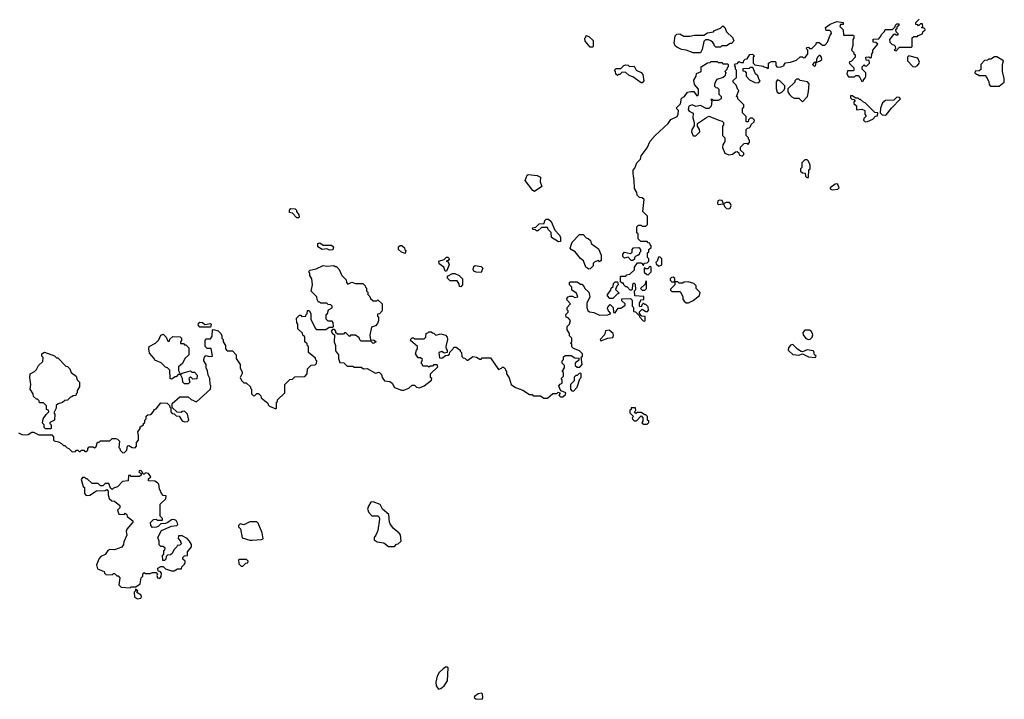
# Model space of a CAD drawing. Extents: x 1861455 to 2058065, y 200073 to 437907.
# Tile 339 of 574: x 1937215 to 1945518, y 353740 to 359472. Entities that reach past the tile are written whole.
import ezdxf

# ---------------------------------------------------------------- set-up
doc = ezdxf.new("R2010")
doc.units = 0

msp = doc.modelspace()

# ---------------------------------------------------------------- linework, layer by layer
at = {"layer": '0CON05XD'}
for points in [[(1940795, 356630), (1940805, 356640), (1940828.3, 356641.7), (1940838.3, 356651.7), (1940841.7, 356668.3), (1940868.3, 356691.7), (1940875, 356710), (1940895, 356710), (1940930, 356685), (1940930, 356675), (1940940, 356665), (1940941.7, 356631.7), (1940955, 356620), (1940968.3, 356618.3), (1940985, 356600), (1940995, 356600), (1941035, 356630), (1941067, 356627), (1941095, 356610), (1941105, 356610), (1941115, 356620), (1941185, 356620), (1941251.7, 356521.7), (1941278.3, 356531.7), (1941285, 356540), (1941295, 356540), (1941308.3, 356528.3), (1941310, 356515), (1941320, 356505), (1941320, 356485), (1941341.7, 356451.7), (1941360, 356395), (1941395, 356370), (1941457, 356347), (1941515, 356310), (1941535, 356310), (1941545, 356300), (1941605, 356300), (1941635, 356280), (1941665, 356280), (1941711.7, 356318.3), (1941745, 356320), (1941755, 356330), (1941770, 356325), (1941770, 356315), (1941760, 356305), (1941775, 356290), (1941795, 356290), (1941818.3, 356311.7), (1941820, 356325), (1941781.7, 356341.7), (1941771.7, 356351.7), (1941760, 356385), (1941771.7, 356398.3), (1941790, 356405), (1941790, 356435), (1941780, 356445), (1941800, 356465), (1941800, 356495), (1941790, 356505), (1941810, 356535), (1941810, 356555), (1941790, 356575), (1941790, 356595), (1941800, 356605), (1941801.7, 356628.3), (1941815, 356640), (1941865, 356640), (1941895, 356620), (1941928.3, 356618.3), (1941928.3, 356601.7), (1941900, 356575), (1941900, 356555), (1941915, 356540), (1941938.3, 356541.7), (1941957.5, 356565), (1941950, 356625), (1941960, 356635), (1941960, 356655), (1941935, 356680), (1941885, 356700), (1941871.7, 356711.7), (1941870, 356735), (1941860, 356745), (1941870, 356755), (1941870, 356785), (1941850, 356805), (1941850, 356825), (1941830, 356855), (1941830, 356885), (1941850, 356905), (1941860, 356935), (1941838.3, 356958.3), (1941821.7, 356961.7), (1941820, 356985), (1941840, 357005), (1941840, 357015), (1941830, 357025), (1941830, 357045), (1941860, 357075), (1941830, 357105), (1941828.3, 357121.7), (1941840, 357135), (1941855, 357140), (1941875, 357140), (1941895, 357130), (1941920, 357135), (1941910, 357165), (1941871.7, 357191.7), (1941870, 357215), (1941850, 357235), (1941850, 357255), (1941855, 357260), (1941915, 357260), (1941945, 357240), (1941955, 357240), (1941975, 357220), (1941980, 357205), (1942013, 357173), (1942022.5, 357135), (1941998.3, 357081.7), (1941997.5, 357045), (1942005, 357020), (1942018.3, 357008.3), (1942055, 357002.5), (1942105, 356980), (1942173, 356983), (1942195, 356990), (1942200, 356995), (1942180, 357015), (1942172.5, 357035), (1942173, 357047), (1942195, 357070), (1942220, 357045), (1942221.7, 357001.7), (1942235, 357000), (1942261.7, 357038.3), (1942285, 357040), (1942320, 357065), (1942320, 357075), (1942291.7, 357101.7), (1942291.7, 357118.3), (1942365, 357120), (1942380, 357105), (1942380, 357055), (1942390, 357045), (1942391.7, 357011.7), (1942408.3, 357008.3), (1942438.3, 356978.3), (1942440, 356965), (1942471.7, 356931.7), (1942485, 356930), (1942490, 356935), (1942488.3, 356968.3), (1942461.7, 356971.7), (1942440, 356995), (1942441.7, 357008.3), (1942465, 357030), (1942495, 357010), (1942508.3, 357011.7), (1942517, 357023), (1942515, 357050), (1942495, 357070), (1942485, 357070), (1942475, 357080), (1942461.7, 357068.3), (1942458.3, 357051.7), (1942445, 357050), (1942440, 357055), (1942440, 357085), (1942450, 357095), (1942451.7, 357108.3), (1942478.3, 357111.7), (1942478.3, 357138.3), (1942401.7, 357141.7), (1942400, 357185), (1942410, 357195), (1942408.3, 357238.3), (1942395, 357250), (1942381.7, 357238.3), (1942380, 357195), (1942375, 357190), (1942361.7, 357191.7), (1942338.3, 357218.3), (1942325, 357220), (1942310, 357235), (1942305, 357250), (1942295, 357250), (1942281.7, 357261.7), (1942280, 357305), (1942285, 357310), (1942325, 357310), (1942335, 357320), (1942360, 357325), (1942398.3, 357361.7), (1942400, 357385), (1942425, 357420), (1942455, 357420), (1942475, 357400), (1942481.7, 357418.3), (1942505, 357420), (1942520, 357435), (1942520, 357455), (1942510, 357465), (1942510, 357505), (1942520, 357515), (1942520, 357535), (1942538.3, 357551.7), (1942540, 357565), (1942530, 357575), (1942528.3, 357588.3), (1942515, 357590), (1942505, 357600), (1942451.7, 357601.7), (1942430, 357625), (1942430, 357665), (1942420, 357675), (1942420, 357725), (1942431.7, 357738.3), (1942455, 357740), (1942465, 357730), (1942495, 357730), (1942510, 357745), (1942510, 357815), (1942470, 357855), (1942480, 357955), (1942465, 357970), (1942441.7, 357971.7), (1942421.7, 357991.7), (1942420, 358015), (1942398.3, 358048.3), (1942397.5, 358115), (1942387.5, 358175), (1942388.3, 358201.7), (1942401.7, 358218.3), (1942420, 358265), (1942450, 358295), (1942456.4, 358323.6), (1942505, 358390), (1942531.7, 358448.3), (1942574.1, 358495.9), (1942683, 358597), (1942705, 358630), (1942757.5, 358655), (1942767.5, 358675), (1942770, 358705), (1942750, 358725), (1942788.3, 358761.7), (1942795, 358810), (1942820, 358825), (1942845, 358860), (1942873.6, 358866.4), (1942900, 358865), (1942925, 358830), (1942938.3, 358841.7), (1942940, 358885), (1942903.9, 358923.9), (1942898.3, 358961.7), (1942920, 358995), (1942921.7, 359018.3), (1942960, 359035), (1942960, 359075), (1943015, 359107.5), (1943038.3, 359111.7), (1943045, 359120), (1943095, 359120), (1943105, 359110), (1943135, 359110), (1943145, 359100), (1943185, 359100), (1943190, 359095), (1943190, 359075), (1943180, 359065), (1943178.3, 359051.7), (1943160, 359035), (1943170, 359025), (1943160, 358995), (1943147, 358983), (1943093.6, 358966.4), (1943083.8, 358956.2), (1943072.5, 358925), (1943075, 358910), (1943085, 358900), (1943098.3, 358898.3), (1943110, 358885), (1943110, 358845), (1943130, 358825), (1943130, 358805), (1943105, 358790), (1943065, 358790), (1943055, 358800), (1943041.7, 358798.3), (1943050, 358785), (1943046.4, 358743.6), (1943027, 358723), (1943003, 358723), (1942955, 358747.5), (1942915, 358740), (1942885, 358753.3), (1942858.3, 358741.7), (1942852, 358715), (1942860.5, 358700.5), (1942893.3, 358683.3), (1942890, 358645), (1942903.3, 358605), (1942903, 358577), (1942883.8, 358545), (1942880, 358525), (1942895, 358491.2), (1942917, 358493), (1942950, 358525), (1942947.5, 358545), (1942930, 358575), (1942930, 358595), (1943005, 358647.5), (1943025, 358657.5), (1943118.3, 358621.7), (1943137, 358617), (1943150, 358605), (1943150, 358585), (1943140, 358575), (1943140, 358495), (1943160, 358475), (1943160, 358445), (1943143, 358417), (1943142.5, 358395), (1943160, 358345), (1943195, 358332.5), (1943225, 358337.5), (1943251.7, 358358.3), (1943265, 358360), (1943278.3, 358348.3), (1943281.7, 358331.7), (1943308.3, 358321.7), (1943320, 358335), (1943320, 358345), (1943291.7, 358371.7), (1943293, 358397), (1943323, 358427), (1943345, 358430), (1943355, 358420), (1943370, 358435), (1943370, 358455), (1943360, 358465), (1943360, 358475), (1943340, 358495), (1943340, 358545), (1943351.7, 358558.3), (1943365, 358560), (1943378.3, 358571.7), (1943381.7, 358588.3), (1943408.3, 358611.7), (1943410, 358625), (1943395, 358640), (1943375, 358640), (1943361.7, 358628.3), (1943358.3, 358611.7), (1943341.7, 358611.7), (1943340, 358655), (1943310, 358685), (1943310, 358725), (1943320, 358735), (1943320, 358755), (1943270, 358805), (1943270, 358815), (1943260, 358825), (1943280, 358875), (1943271.7, 358881.7), (1943255, 358920), (1943230, 358945), (1943231.7, 358958.3), (1943260, 358985), (1943260, 359045), (1943250, 359055), (1943250, 359075), (1943241.7, 359088.3), (1943251.7, 359098.3), (1943268.3, 359101.7), (1943280, 359120), (1943295, 359110), (1943318.3, 359111.7), (1943321.7, 359128.3), (1943331.7, 359138.3), (1943348.3, 359141.7), (1943371.7, 359178.3), (1943395, 359180), (1943410, 359165), (1943400, 359155), (1943400, 359105), (1943415, 359090), (1943485, 359080), (1943493, 359073), (1943515, 359070), (1943525, 359060), (1943530, 359065), (1943530, 359105), (1943555, 359120), (1943585, 359120), (1943590, 359115), (1943590, 359085), (1943601.7, 359071.7), (1943637, 359073), (1943660, 359085), (1943660, 359095), (1943671.7, 359108.3), (1943715, 359112.5), (1943765, 359130), (1943795, 359160), (1943815, 359160), (1943825, 359150), (1943838.3, 359151.7), (1943860, 359185), (1943860, 359215), (1943850, 359225), (1943851.7, 359238.3), (1943865, 359240), (1943875, 359230), (1943895, 359230), (1943930, 359265), (1943935, 359280), (1943955, 359280), (1943985, 359257.5), (1944005, 359257.5), (1944027.7, 359282.3), (1944048.3, 359341.7), (1944060, 359355), (1944058.3, 359368.3), (1944045, 359380), (1944015, 359380), (1944010, 359405), (1944050, 359435), (1944105, 359457.5), (1944158.3, 359448.3), (1944158.3, 359431.7), (1944135, 359430)], [(1944135, 359430), (1944130, 359415), (1944160, 359385), (1944161.7, 359341.7), (1944245, 359340), (1944250, 359335), (1944250, 359315), (1944240, 359305), (1944240, 359255), (1944230, 359215), (1944250, 359195), (1944250, 359185), (1944260, 359175), (1944260, 359155), (1944228.3, 359121.7), (1944210, 359115), (1944211.7, 359101.7), (1944250, 359065), (1944250, 359045), (1944245, 359040), (1944195, 359040), (1944190, 359015), (1944205, 358990), (1944255, 358990), (1944265, 359000), (1944285, 359000), (1944300, 358985), (1944315, 358950), (1944330, 358955), (1944330, 358965), (1944347, 358983), (1944350, 358995), (1944350, 359025), (1944320, 359055), (1944320, 359075), (1944335, 359090), (1944341.7, 359081.7), (1944355, 359080), (1944380, 359105), (1944378.3, 359128.3), (1944351.7, 359131.7), (1944350, 359155), (1944375, 359160), (1944385, 359150), (1944398.3, 359151.7), (1944400, 359185), (1944410, 359195), (1944410, 359215), (1944450, 359265), (1944435, 359280), (1944411.7, 359281.7), (1944411.7, 359308.3), (1944458.3, 359311.7), (1944477, 359333), (1944481.7, 359348.3), (1944508.3, 359371.7), (1944511.7, 359388.3), (1944575, 359390), (1944598.3, 359411.7), (1944600, 359425), (1944611.7, 359438.3), (1944628.3, 359438.3), (1944628.3, 359421.7), (1944611.7, 359408.3), (1944610, 359395), (1944600, 359385), (1944601.7, 359371.7), (1944620, 359355), (1944618.3, 359341.7), (1944605, 359340), (1944595, 359350), (1944581.7, 359348.3), (1944550, 359305), (1944551.7, 359281.7), (1944571.7, 359261.7), (1944585, 359260), (1944598.3, 359248.3), (1944600, 359225), (1944590, 359215), (1944605, 359210), (1944635, 359240), (1944735, 359240), (1944740, 359245), (1944741.7, 359318.3), (1944755, 359330), (1944785, 359330), (1944791.7, 359338.3), (1944828.3, 359351.7), (1944831.7, 359368.3), (1944850, 359385), (1944848.3, 359398.3), (1944820, 359405), (1944830, 359415), (1944828.3, 359438.3), (1944811.7, 359438.3), (1944795, 359420), (1944788.3, 359428.3), (1944771.7, 359431.7), (1944771.7, 359448.3), (1944800, 359475)], [(1942955, 359192.5), (1942895, 359192.5), (1942835.7, 359215.7), (1942795, 359221.2), (1942755, 359240), (1942741.7, 359251.7), (1942732.5, 359275), (1942743, 359337), (1942755, 359350), (1942781.7, 359351.7), (1942815, 359332.5), (1942865, 359332.5), (1942905, 359342.5), (1942985, 359340), (1943015, 359360), (1943065, 359370), (1943075, 359380), (1943125, 359400), (1943145, 359420), (1943160, 359405), (1943175, 359370), (1943228.3, 359318.3), (1943230, 359305), (1943240, 359295), (1943218.3, 359271.7), (1943205, 359270), (1943175, 359250), (1943135, 359250), (1943125, 359240), (1943085, 359240), (1943070, 359255), (1943070, 359265), (1943059.3, 359279.3), (1943042.5, 359292.5), (1943021.7, 359301.7), (1942998.3, 359301.7), (1942983, 359287), (1942969.3, 359220.7), (1942955, 359192.5)], [(1942045, 359240), (1942025, 359240), (1941981.7, 359291.7), (1941980, 359315), (1941990, 359325), (1941991.7, 359338.3), (1942015, 359330), (1942050, 359295), (1942050, 359245), (1942045, 359240)], [(1943915, 359080), (1943925, 359082.5), (1943930, 359110), (1943965.9, 359124.1), (1943977.5, 359135), (1943977, 359157), (1943965, 359170), (1943955, 359170), (1943943, 359157), (1943932.5, 359135), (1943930, 359110), (1943915, 359110), (1943900, 359095), (1943915, 359080)], [(1944765, 359073.3), (1944786.7, 359085), (1944800, 359105), (1944802.5, 359115), (1944787, 359147), (1944711.7, 359168.3), (1944700, 359155), (1944700, 359125), (1944747, 359077), (1944765, 359073.3)], [(1945475, 358910), (1945517.5, 358945), (1945517.5, 358975), (1945502.5, 359035), (1945502.5, 359095), (1945510, 359125), (1945455, 359157.5), (1945435, 359160), (1945405, 359140), (1945385, 359140), (1945375, 359130), (1945351.7, 359128.3), (1945320, 359095), (1945318.3, 359051.7), (1945305, 359040), (1945271.7, 359038.3), (1945270, 359025), (1945281.7, 359011.7), (1945295, 359010), (1945305, 359000), (1945355, 359000), (1945370, 358985), (1945387, 358947), (1945390, 358925), (1945401.7, 358911.7), (1945475, 358910)], [(1942465, 358940), (1942455, 358940), (1942385, 358990), (1942355, 359000), (1942327, 359027), (1942295, 359030), (1942275, 359010), (1942265, 359010), (1942255, 359000), (1942241.7, 359011.7), (1942240, 359035), (1942230, 359045), (1942245, 359060), (1942285, 359060), (1942310, 359085), (1942325, 359090), (1942345, 359087.5), (1942358.3, 359078.3), (1942395, 359080), (1942412.5, 359045), (1942455.7, 359025.7), (1942469.7, 359009.7), (1942477.5, 358955), (1942465, 358940)], [(1943445, 358940), (1943460, 358955), (1943450, 358965), (1943438.3, 358998.3), (1943420, 359015), (1943398.3, 359068.3), (1943375, 359070), (1943365, 359060), (1943311.7, 359058.3), (1943311.7, 359041.7), (1943328.3, 359038.3), (1943340, 359025), (1943340, 358995), (1943370, 358965), (1943413, 358943), (1943445, 358940)], [(1943615, 358851.2), (1943625, 358853.3), (1943640.5, 358859.5), (1943660, 358880), (1943667.5, 358895), (1943666.7, 358915), (1943625, 358956.7), (1943605, 358963.3), (1943593.6, 358946.4), (1943592.3, 358892.3), (1943601.2, 358861.2), (1943615, 358851.2)], [(1943815, 358780), (1943857.5, 358825), (1943867.5, 358865), (1943871.7, 358931.7), (1943857, 358947), (1943795, 358960), (1943785, 358970), (1943765, 358970), (1943750, 358955), (1943750, 358945), (1943691.7, 358888.3), (1943693, 358863), (1943705, 358840), (1943725, 358820), (1943745, 358810), (1943785, 358810), (1943815, 358780)], [(1944345, 358610), (1944365, 358612.5), (1944408.3, 358631.7), (1944431.7, 358658.3), (1944448.3, 358661.7), (1944450, 358685), (1944425, 358690), (1944345, 358770), (1944330, 358775), (1944305, 358800), (1944295, 358800), (1944285, 358810), (1944265, 358810), (1944235, 358830), (1944221.7, 358828.3), (1944221.7, 358811.7), (1944231.7, 358801.7), (1944248.3, 358798.3), (1944260, 358785), (1944250, 358775), (1944250, 358765), (1944270, 358745), (1944271.7, 358711.7), (1944315, 358717.5), (1944340, 358705), (1944340, 358675), (1944350, 358665), (1944350, 358655), (1944331.7, 358638.3), (1944330, 358625), (1944345, 358610)], [(1944515, 358666.7), (1944525, 358672.5), (1944565, 358726.7), (1944643.3, 358805), (1944633.3, 358815), (1944612.1, 358817.9), (1944585, 358792), (1944515, 358791.2), (1944489.5, 358770.5), (1944473.3, 358725), (1944470, 358685), (1944488.3, 358668.3), (1944515, 358666.7)], [(1943865, 358140), (1943870, 358205), (1943880, 358215), (1943880, 358245), (1943865, 358280), (1943855, 358290), (1943835, 358290), (1943810, 358265), (1943810, 358225), (1943800, 358215), (1943800, 358195), (1943815, 358180), (1943838.3, 358178.3), (1943841.7, 358151.7), (1943851.7, 358141.7), (1943865, 358140)], [(1941555, 358023.3), (1941540.5, 358030.5), (1941477.5, 358115), (1941495, 358160), (1941503.6, 358166.4), (1941578.3, 358158.3), (1941606.7, 358145), (1941604, 358105), (1941616.7, 358065), (1941555, 358023.3)], [(1944065, 358037.5), (1944115, 358042.5), (1944125.8, 358055), (1944115, 358081.2), (1944105, 358087.5), (1944090, 358085), (1944048.8, 358055), (1944048.8, 358045), (1944065, 358037.5)], [(1943195, 357878), (1943205, 357883.3), (1943213.8, 357905), (1943209.5, 357919.5), (1943198.8, 357928.8), (1943170.7, 357929.3), (1943150, 357920), (1943137, 357947), (1943115, 357950), (1943102.5, 357945), (1943100, 357925), (1943105, 357912.5), (1943150, 357920), (1943158, 357895), (1943175, 357880), (1943195, 357878)], [(1939565, 357800), (1939551.7, 357801.7), (1939515, 357840), (1939490, 357845), (1939490, 357865), (1939501.7, 357878.3), (1939537, 357877), (1939550, 357865), (1939550, 357855), (1939567.5, 357825), (1939570, 357805), (1939565, 357800)], [(1941758.3, 357598.3), (1941700, 357635), (1941697, 357677), (1941671.7, 357701.7), (1941665, 357720), (1941615, 357720), (1941585, 357690), (1941571.7, 357691.7), (1941565, 357700), (1941541.7, 357701.7), (1941540, 357715), (1941568.3, 357721.7), (1941595, 357750), (1941638.3, 357751.7), (1941641.7, 357778.3), (1941655, 357790), (1941675, 357790), (1941695, 357770), (1941726.4, 357696.4), (1941766, 357655), (1941776, 357635), (1941775, 357602.5), (1941758.3, 357598.3)], [(1942015, 357367.5), (1941987.5, 357385), (1941969.3, 357439.3), (1941945, 357457.5), (1941900, 357515), (1941865, 357532.5), (1941857.5, 357545), (1941874.2, 357595.8), (1941935, 357660), (1941965, 357660), (1941991.7, 357631.7), (1942007, 357627), (1942028.3, 357608.3), (1942033.6, 357583.6), (1942095, 357540), (1942117.5, 357485), (1942118.3, 357441.7), (1942105, 357430), (1942095, 357440), (1942065, 357430), (1942050, 357415), (1942050, 357395), (1942025, 357370), (1942015, 357367.5)], [(1939828.3, 357528.3), (1939805, 357540), (1939765, 357532.5), (1939730, 357555), (1939730, 357585), (1939745, 357590), (1939775, 357570), (1939845, 357570), (1939860, 357555), (1939855, 357530), (1939828.3, 357528.3)], [(1940465, 357500), (1940435, 357510), (1940410, 357535), (1940410, 357555), (1940421.7, 357568.3), (1940438.3, 357568.3), (1940458.3, 357548.3), (1940461.7, 357531.7), (1940470, 357525), (1940465, 357500)], [(1942385, 357440), (1942371.7, 357441.7), (1942345, 357470), (1942315, 357460), (1942300, 357475), (1942300, 357495), (1942315, 357510), (1942365, 357500), (1942378.3, 357511.7), (1942380, 357535), (1942391.7, 357548.3), (1942435, 357550), (1942450, 357535), (1942450, 357515), (1942440, 357505), (1942438.3, 357491.7), (1942428.3, 357481.7), (1942411.7, 357478.3), (1942400, 357465), (1942398.3, 357451.7), (1942385, 357440)], [(1940815, 357350), (1940801.7, 357351.7), (1940790, 357385), (1940751.7, 357411.7), (1940750, 357435), (1940795, 357450), (1940815, 357470), (1940825, 357470), (1940840, 357455), (1940828.3, 357441.7), (1940810, 357435), (1940828.3, 357428.3), (1940837.5, 357405), (1940815, 357350)], [(1942605, 357392.5), (1942630, 357405), (1942630, 357455), (1942615, 357470), (1942601.7, 357468.3), (1942590, 357435), (1942580, 357425), (1942581.7, 357411.7), (1942605, 357392.5)], [(1937205, 355987.5), (1937233, 355973), (1937265, 355970), (1937287, 355973), (1937318.3, 355991.7), (1937331.7, 355991.7), (1937375, 355970), (1937485, 355970), (1937500, 355955), (1937500, 355925), (1937505, 355920), (1937541.7, 355911.7), (1937567, 355897), (1937585, 355880), (1937595, 355880), (1937615, 355860), (1937630, 355855), (1937658.3, 355828.3), (1937685, 355830), (1937695, 355840), (1937705, 355840), (1937715, 355830), (1937725, 355830), (1937735, 355840), (1937755, 355840), (1937765, 355830), (1937775, 355830), (1937788.3, 355841.7), (1937790, 355855), (1937801.7, 355868.3), (1937835, 355870), (1937845, 355860), (1937858.3, 355871.7), (1937871.7, 355908.3), (1937885, 355910), (1937895, 355920), (1937975, 355920), (1937995, 355940), (1938025, 355940), (1938040, 355935), (1938057, 355917), (1938050, 355865), (1938060, 355855), (1938061.7, 355841.7), (1938085, 355820), (1938098.3, 355821.7), (1938118.3, 355841.7), (1938123, 355877), (1938135, 355880), (1938163, 355863), (1938188.3, 355861.7), (1938200, 355875), (1938200, 355905), (1938217.5, 355925), (1938217.5, 355965), (1938210, 355995), (1938230, 356025), (1938231.7, 356038.3), (1938260, 356055), (1938260, 356065), (1938270, 356075), (1938270, 356095), (1938280, 356105), (1938281.7, 356128.3), (1938295, 356140), (1938317, 356143), (1938328.3, 356151.7), (1938350, 356175), (1938350, 356185), (1938365, 356190), (1938405, 356240), (1938458.3, 356238.3), (1938478.3, 356218.3), (1938480, 356205), (1938490, 356195), (1938490, 356165), (1938501.7, 356151.7), (1938518.3, 356148.3), (1938535, 356130), (1938558.3, 356128.3), (1938585, 356090), (1938605, 356080), (1938628.3, 356081.7), (1938640, 356095), (1938630, 356145), (1938605, 356170), (1938583, 356167), (1938575, 356160), (1938541.7, 356161.7), (1938501.7, 356201.7), (1938500, 356235), (1938565, 356290), (1938635, 356290), (1938659.3, 356269.3), (1938705, 356250), (1938822.5, 356355), (1938827.5, 356385), (1938820, 356395), (1938817.5, 356445), (1938803, 356473), (1938798.3, 356511.7), (1938787.5, 356535), (1938787.5, 356565), (1938767.5, 356595), (1938767.5, 356605), (1938773, 356627), (1938785, 356640), (1938815, 356630), (1938840, 356635), (1938828.3, 356698.3), (1938795, 356700), (1938780, 356715), (1938777.5, 356765), (1938785, 356780), (1938825, 356780), (1938837, 356803), (1938840, 356855), (1938845, 356860), (1938887, 356847), (1938910, 356825), (1938920, 356805), (1938920, 356785), (1938930, 356775), (1938930, 356755), (1938950, 356725), (1938950, 356695), (1938965, 356680), (1939008.3, 356678.3), (1939040, 356645), (1939040, 356615), (1939072.5, 356565), (1939073.6, 356533.6), (1939091.7, 356501.7), (1939091.7, 356488.3), (1939081.7, 356471.7), (1939072.5, 356455), (1939085, 356430), (1939105, 356410), (1939125, 356410), (1939160, 356375), (1939160, 356365), (1939170, 356355), (1939170, 356315), (1939185, 356300), (1939198.3, 356301.7), (1939215, 356320), (1939228.3, 356318.3), (1939248.3, 356298.3), (1939251.7, 356281.7), (1939308.3, 356238.3), (1939310, 356225), (1939321.7, 356211.7), (1939375, 356190), (1939380, 356195), (1939380, 356245), (1939388.3, 356251.7), (1939390, 356265), (1939450, 356325), (1939450, 356395), (1939491.7, 356438.3), (1939515, 356440), (1939535, 356460), (1939618.3, 356461.7), (1939640, 356485), (1939641.7, 356528.3), (1939671.7, 356558.3), (1939705, 356560), (1939718.3, 356571.7), (1939720, 356595), (1939711.7, 356601.7), (1939708.3, 356618.3), (1939650, 356665), (1939650, 356715), (1939641.7, 356721.7), (1939638.3, 356738.3), (1939620, 356755), (1939618.3, 356798.3), (1939601.7, 356811.7), (1939598.3, 356828.3), (1939560, 356865), (1939560, 356905), (1939552.5, 356915), (1939550, 356955), (1939575, 356980), (1939585, 356980), (1939595, 356970), (1939628.3, 356971.7), (1939630, 356985), (1939640, 356995), (1939641.7, 357018.3), (1939655, 357020), (1939670, 356995), (1939670, 356945), (1939705, 356870), (1939715, 356860), (1939795, 356860), (1939825, 356880), (1939855, 356880), (1939860, 356885), (1939857, 356917), (1939848.3, 356928.3), (1939815, 356930), (1939800, 356945), (1939800, 356985), (1939810, 356995), (1939820, 357025), (1939848.3, 357041.7), (1939850, 357055), (1939838.3, 357068.3), (1939815, 357070), (1939805, 357080), (1939755, 357080), (1939745, 357090), (1939735, 357090), (1939723, 357113), (1939720, 357135), (1939673, 357183), (1939682.5, 357235), (1939677.5, 357285), (1939660, 357315), (1939660, 357335), (1939650, 357345), (1939665, 357360), (1939715, 357370), (1939775, 357400), (1939805, 357392.5), (1939865, 357400), (1939875, 357390), (1939885, 357390), (1939910, 357365), (1939930, 357315), (1939968.3, 357278.3), (1939970, 357255), (1939981.7, 357241.7), (1940015, 357257.5), (1940045, 357247.5), (1940108.3, 357248.3), (1940128.3, 357228.3), (1940130, 357215), (1940138.3, 357208.3), (1940140, 357185), (1940150, 357175), (1940150, 357155), (1940168.3, 357138.3), (1940171.7, 357121.7), (1940195, 357100), (1940225, 357100), (1940235, 357110), (1940270, 357075), (1940270, 357015), (1940248.3, 356991.7), (1940231.7, 356988.3), (1940231.7, 356971.7), (1940240, 356965), (1940240, 356935), (1940231.7, 356908.3), (1940215, 356890), (1940181.7, 356878.3), (1940168.3, 356811.7), (1940171.7, 356771.7), (1940205, 356770), (1940220, 356755), (1940195, 356740), (1940175, 356760), (1940095, 356760), (1940081.7, 356771.7), (1940078.3, 356788.3), (1940045, 356810), (1940005, 356810), (1939995, 356800), (1939965, 356830), (1939955, 356830), (1939945, 356820), (1939895, 356820), (1939881.7, 356831.7), (1939880, 356845), (1939868.3, 356858.3), (1939851.7, 356858.3), (1939842.5, 356845), (1939852.5, 356825), (1939870, 356815), (1939867.5, 356755), (1939877.5, 356725), (1939878.3, 356678.3), (1939902.5, 356645), (1939903.6, 356613.6), (1939915, 356580), (1939947, 356577), (1939975, 356550), (1940025, 356550), (1940035, 356540), (1940095, 356540), (1940115, 356527.5), (1940145, 356530), (1940215, 356490), (1940245, 356500), (1940265, 356480), (1940270, 356455), (1940290, 356425), (1940335, 356420), (1940356.4, 356406.4), (1940375, 356370), (1940435, 356347.5), (1940455, 356346.7), (1940497, 356363), (1940525, 356390), (1940545, 356390), (1940561.7, 356371.7), (1940585, 356367.5), (1940625, 356382.5), (1940688.3, 356431.7), (1940690, 356445), (1940680, 356455), (1940680, 356485), (1940740, 356545), (1940735, 356560), (1940705, 356560), (1940695, 356550), (1940675, 356550), (1940665, 356540), (1940655, 356550), (1940615, 356550), (1940610, 356555), (1940610, 356565), (1940600, 356575), (1940610, 356605), (1940595, 356620), (1940575, 356620), (1940553, 356653), (1940560, 356685), (1940570, 356695), (1940570, 356715), (1940510, 356765), (1940511.7, 356778.3), (1940525, 356790), (1940535, 356790), (1940545, 356780), (1940625, 356780), (1940640, 356795), (1940641.7, 356828.3), (1940655, 356830), (1940665, 356840), (1940685, 356840), (1940695, 356830), (1940708.3, 356828.3), (1940725, 356810), (1940765, 356822.5), (1940805, 356810), (1940820, 356795), (1940822.5, 356775), (1940807.5, 356715), (1940810, 356695), (1940820, 356685), (1940820, 356665), (1940795, 356660), (1940775, 356672.5), (1940750, 356665), (1940755, 356620), (1940775, 356617.5), (1940795, 356630)], [(1941105, 357340), (1941065, 357342.5), (1941045, 357350), (1941040, 357365), (1941045, 357390), (1941055, 357400), (1941105, 357390), (1941120, 357375), (1941105, 357340)], [(1942515, 357320), (1942540, 357345), (1942540, 357385), (1942535, 357390), (1942521.7, 357388.3), (1942515, 357370), (1942495, 357370), (1942485, 357380), (1942480, 357375), (1942481.7, 357341.7), (1942501.7, 357321.7), (1942515, 357320)], [(1940935, 357220), (1940923, 357223), (1940921.7, 357241.7), (1940905, 357270), (1940845, 357270), (1940821.7, 357291.7), (1940821.7, 357308.3), (1940865, 357332.5), (1940885, 357332.5), (1940920, 357315), (1940950, 357285), (1940950, 357235), (1940935, 357220)], [(1942855, 357082.5), (1942895, 357102.5), (1942946.7, 357145), (1942951.7, 357171.7), (1942920, 357205), (1942918.3, 357228.3), (1942898.3, 357248.3), (1942851.7, 357261.7), (1942818.3, 357258.3), (1942805, 357250), (1942775, 357250), (1942765, 357260), (1942740, 357260), (1942738.3, 357288.3), (1942725, 357300), (1942711.7, 357298.3), (1942700, 357285), (1942700, 357275), (1942715, 357260), (1942740, 357260), (1942740, 357235), (1942701.7, 357198.3), (1942701.7, 357191.7), (1942715, 357180), (1942785, 357180), (1942806.4, 357136.4), (1942807.5, 357115), (1942817, 357097), (1942835, 357082.5), (1942855, 357082.5)], [(1942215, 357120), (1942191.7, 357121.7), (1942171.7, 357141.7), (1942170, 357155), (1942198.3, 357191.7), (1942201.7, 357208.3), (1942218.3, 357221.7), (1942221.7, 357248.3), (1942235, 357260), (1942255, 357260), (1942260, 357235), (1942250, 357225), (1942240, 357195), (1942270, 357165), (1942251.7, 357158.3), (1942215, 357120)], [(1942485, 357190), (1942500, 357205), (1942500, 357265), (1942495, 357270), (1942488.3, 357241.7), (1942450, 357205), (1942465, 357190), (1942485, 357190)], [(1938825, 356880), (1938735, 356880), (1938721.7, 356891.7), (1938720, 356905), (1938735, 356920), (1938757, 356917), (1938775, 356900), (1938825, 356910), (1938830, 356905), (1938825, 356880)], [(1938495, 356440), (1938482.5, 356445), (1938480, 356515), (1938460, 356535), (1938445, 356540), (1938408.3, 356578.3), (1938355, 356600), (1938350, 356615), (1938308.3, 356658.3), (1938303.3, 356695), (1938307.5, 356715), (1938360, 356745), (1938388.3, 356771.7), (1938405, 356810), (1938425, 356820), (1938450, 356795), (1938465, 356760), (1938478.3, 356761.7), (1938481.7, 356778.3), (1938505, 356800), (1938568.3, 356798.3), (1938580, 356785), (1938580, 356765), (1938570, 356755), (1938571.7, 356741.7), (1938595, 356740), (1938605, 356730), (1938615, 356730), (1938640, 356705), (1938640, 356645), (1938607, 356613), (1938586.4, 356573.6), (1938552.5, 356545), (1938553, 356513), (1938570, 356480), (1938551.7, 356478.3), (1938535, 356460), (1938525, 356460), (1938495, 356440)], [(1942115, 356762.5), (1942173, 356787), (1942215, 356792.5), (1942221.7, 356808.3), (1942220, 356825), (1942185, 356852.5), (1942155, 356846.7), (1942147, 356813), (1942110, 356775), (1942115, 356762.5)], [(1943865, 356774.3), (1943881.5, 356778.5), (1943897.1, 356795), (1943902.9, 356815), (1943899.4, 356825), (1943887.5, 356845), (1943875, 356853.1), (1943835, 356854.3), (1943819.4, 356835), (1943822.2, 356815), (1943843.8, 356783.8), (1943865, 356774.3)], [(1943925, 356624), (1943930, 356635), (1943916.2, 356646.2), (1943912.3, 356672.3), (1943905, 356680), (1943855, 356686.2), (1943815, 356670), (1943805, 356672.5), (1943772.3, 356692.3), (1943735, 356732.5), (1943715, 356727.5), (1943698.8, 356705), (1943696.2, 356685), (1943702, 356675), (1943735, 356648.1), (1943785, 356642.9), (1943815, 356652.5), (1943865, 356628), (1943925, 356624)], [(1937475, 356020), (1937431.7, 356021.7), (1937421.7, 356031.7), (1937420, 356055), (1937408.3, 356068.3), (1937412.5, 356105), (1937437, 356143), (1937460, 356165), (1937458.3, 356178.3), (1937440, 356185), (1937440, 356215), (1937415, 356240), (1937381.7, 356241.7), (1937378.3, 356258.3), (1937365, 356270), (1937355, 356270), (1937330, 356295), (1937327.5, 356315), (1937302.5, 356355), (1937310, 356395), (1937300, 356455), (1937302.5, 356485), (1937340, 356505), (1937357, 356523), (1937373.6, 356556.4), (1937410.7, 356589.3), (1937411.7, 356621.7), (1937402.5, 356635), (1937400, 356655), (1937425, 356667.5), (1937507, 356637), (1937525, 356620), (1937535, 356620), (1937605, 356550), (1937618.3, 356548.3), (1937638.3, 356528.3), (1937650, 356495), (1937690, 356465), (1937700, 356435), (1937720, 356415), (1937720, 356375), (1937700, 356345), (1937700, 356325), (1937690, 356315), (1937688.3, 356301.7), (1937665, 356300), (1937655, 356290), (1937641.7, 356288.3), (1937618.3, 356261.7), (1937595, 356260), (1937577, 356243), (1937538.3, 356231.7), (1937523, 356217), (1937522.5, 356195), (1937502.5, 356155), (1937510, 356145), (1937507.5, 356095), (1937470, 356075), (1937470, 356065), (1937480, 356055), (1937480, 356025), (1937475, 356020)], [(1938635, 356400), (1938605, 356400), (1938590, 356415), (1938587, 356447), (1938570, 356480), (1938585, 356490), (1938655, 356510), (1938665, 356500), (1938688.3, 356498.3), (1938710, 356475), (1938708.3, 356441.7), (1938675, 356440), (1938658.3, 356458.3), (1938651.7, 356458.3), (1938640, 356445), (1938650, 356415), (1938635, 356400)], [(1941885, 356340), (1941917, 356373), (1941938.3, 356441.7), (1941950, 356455), (1941950, 356485), (1941945, 356490), (1941931.7, 356488.3), (1941915, 356470), (1941905, 356470), (1941891.7, 356458.3), (1941890, 356425), (1941860, 356395), (1941860, 356355), (1941871.7, 356341.7), (1941885, 356340)], [(1942505, 356060), (1942520, 356075), (1942520, 356085), (1942510, 356095), (1942510, 356125), (1942495, 356140), (1942485, 356140), (1942455, 356160), (1942425, 356160), (1942411.7, 356151.7), (1942400, 356165), (1942410, 356175), (1942408.3, 356198.3), (1942371.7, 356198.3), (1942370, 356185), (1942360, 356175), (1942360, 356155), (1942390, 356125), (1942380, 356115), (1942381.7, 356101.7), (1942395, 356090), (1942415, 356090), (1942455, 356130), (1942470, 356115), (1942470, 356085), (1942461.7, 356071.7), (1942475, 356060), (1942505, 356060)], [(1938145, 354680), (1938155, 354690), (1938195, 354690), (1938230, 354715), (1938240, 354765), (1938251.7, 354778.3), (1938253, 354797), (1938265, 354810), (1938275, 354800), (1938315, 354800), (1938335, 354810), (1938365, 354810), (1938377.5, 354797.5), (1938372.5, 354785), (1938377.5, 354765), (1938395, 354760), (1938407.5, 354775), (1938410, 354805), (1938398.3, 354818.3), (1938381.7, 354821.7), (1938380, 354845), (1938405, 354860), (1938425, 354860), (1938445, 354840), (1938495, 354822.5), (1938517, 354823), (1938545, 354840), (1938578.3, 354841.7), (1938581.7, 354858.3), (1938605, 354880), (1938610, 354895), (1938610, 354905), (1938591.7, 354921.7), (1938590, 354935), (1938605, 354950), (1938628.3, 354951.7), (1938630, 354985), (1938662.5, 355025), (1938662.5, 355045), (1938647.5, 355075), (1938626.4, 355096.4), (1938585, 355117.5), (1938555, 355120), (1938550, 355095), (1938570, 355075), (1938570, 355065), (1938580, 355055), (1938565, 355040), (1938541.7, 355038.3), (1938540, 355025), (1938515, 355000), (1938499.3, 354970.7), (1938485, 354957.5), (1938460, 354955), (1938450, 354945), (1938448.3, 354921.7), (1938435, 354910), (1938421.7, 354911.7), (1938420, 354955), (1938430, 354965), (1938430, 354995), (1938438.3, 355001.7), (1938440, 355015), (1938425, 355030), (1938405, 355030), (1938391.7, 355041.7), (1938390, 355075), (1938380, 355105), (1938410, 355165), (1938495, 355201.2), (1938540, 355205), (1938547, 355213), (1938546.4, 355226.4), (1938535, 355247.5), (1938515, 355256.7), (1938495, 355253.3), (1938465, 355230), (1938445, 355222.5), (1938405, 355220), (1938385, 355200), (1938367, 355193), (1938335, 355190), (1938320, 355205), (1938318.3, 355231.7), (1938343, 355257), (1938365, 355260), (1938375, 355250), (1938418.3, 355251.7), (1938420, 355265), (1938400, 355285), (1938400, 355385), (1938448.3, 355431.7), (1938450, 355455), (1938425, 355460), (1938410, 355475), (1938392.5, 355515), (1938387.5, 355555), (1938376.4, 355566.4), (1938355, 355580), (1938301.7, 355581.7), (1938301.7, 355598.3), (1938320, 355615), (1938300, 355645), (1938275, 355650), (1938265, 355640), (1938255, 355640), (1938248.3, 355658.3), (1938235, 355670), (1938221.7, 355668.3), (1938220, 355655), (1938240, 355645), (1938238.3, 355631.7), (1938225, 355620), (1938155, 355620), (1938145, 355630), (1938131.7, 355628.3), (1938128.3, 355581.7), (1938081.7, 355578.3), (1938038.3, 355531.7), (1938005, 355520), (1937995, 355510), (1937981.7, 355521.7), (1937965, 355560), (1937935, 355560), (1937915, 355540), (1937895, 355540), (1937875, 355560), (1937825, 355560), (1937785, 355600), (1937775, 355600), (1937765, 355610), (1937745, 355610), (1937732.5, 355595), (1937750, 355535), (1937760, 355525), (1937760, 355475), (1937775, 355460), (1937805, 355462.5), (1937863, 355497), (1937935, 355500), (1937948.3, 355508.3), (1937960, 355495), (1937960, 355465), (1937970, 355435), (1937993, 355413), (1938015, 355410), (1938060, 355375), (1938060, 355355), (1938040, 355335), (1938051.7, 355301.7), (1938095, 355300), (1938105, 355310), (1938118.3, 355298.3), (1938121.7, 355281.7), (1938170, 355245), (1938170, 355235), (1938117.5, 355175), (1938112.5, 355155), (1938117, 355123), (1938093, 355067), (1938090, 355045), (1938076.4, 355023.6), (1938015, 355000), (1937975, 355003.3), (1937957.5, 354995), (1937935, 354960), (1937900, 354945), (1937883.6, 354926.4), (1937862.5, 354875), (1937871.7, 354841.7), (1937928.3, 354818.3), (1937930, 354805), (1937941.7, 354791.7), (1937995, 354790), (1938005, 354800), (1938015, 354800), (1938035, 354780), (1938045, 354780), (1938060, 354765), (1938050, 354705), (1938070, 354685), (1938145, 354680)], [(1940375, 355030), (1940391.7, 355048.3), (1940405, 355050), (1940432.5, 355075), (1940426.1, 355126.1), (1940415, 355142.5), (1940365, 355182.5), (1940339.3, 355219.3), (1940332.5, 355235), (1940328.3, 355298.3), (1940273.3, 355345), (1940253.9, 355383.9), (1940195, 355406.7), (1940175, 355402.5), (1940155, 355370), (1940147.5, 355345), (1940157.5, 355315), (1940185, 355287.5), (1940235, 355286.7), (1940245, 355277.5), (1940249.7, 355259.7), (1940235.8, 355165), (1940218.8, 355125), (1940203.3, 355105), (1940203.3, 355085), (1940229.5, 355069.5), (1940285, 355058.8), (1940325, 355030), (1940375, 355030)], [(1939175, 355082.5), (1939255, 355087.5), (1939267, 355093), (1939258.8, 355145), (1939226.1, 355226.1), (1939215, 355236.7), (1939155, 355237.5), (1939105, 355212.5), (1939075, 355220), (1939060, 355205), (1939060, 355195), (1939077, 355177), (1939091.7, 355101.7), (1939155, 355082.5), (1939175, 355082.5)], [(1939081.7, 354861.7), (1939095, 354862.5), (1939121.7, 354888.3), (1939138.3, 354891.7), (1939140, 354905), (1939128.3, 354918.3), (1939065, 354920), (1939060, 354915), (1939061.7, 354881.7), (1939081.7, 354861.7)], [(1938208.3, 354588.3), (1938235, 354592.5), (1938242.5, 354605), (1938238.3, 354618.3), (1938201.7, 354641.7), (1938210, 354655), (1938191.7, 354668.3), (1938190, 354655), (1938180, 354645), (1938181.7, 354601.7), (1938208.3, 354588.3)], [(1940745, 353826.7), (1940765, 353831.2), (1940795, 353853.3), (1940823.3, 353895), (1940827.5, 354005), (1940821.7, 354011.7), (1940805, 354012.5), (1940785, 353997.5), (1940752.5, 353965), (1940736.1, 353933.9), (1940724, 353885), (1940728, 353855), (1940745, 353826.7)], [(1941115, 353740), (1941120, 353755), (1941117.5, 353785), (1941105, 353792.5), (1941080, 353785), (1941050, 353765), (1941047.5, 353755), (1941060, 353745), (1941115, 353740)]]:
    msp.add_lwpolyline(points, dxfattribs=at)

doc.saveas('drawing.dxf')
